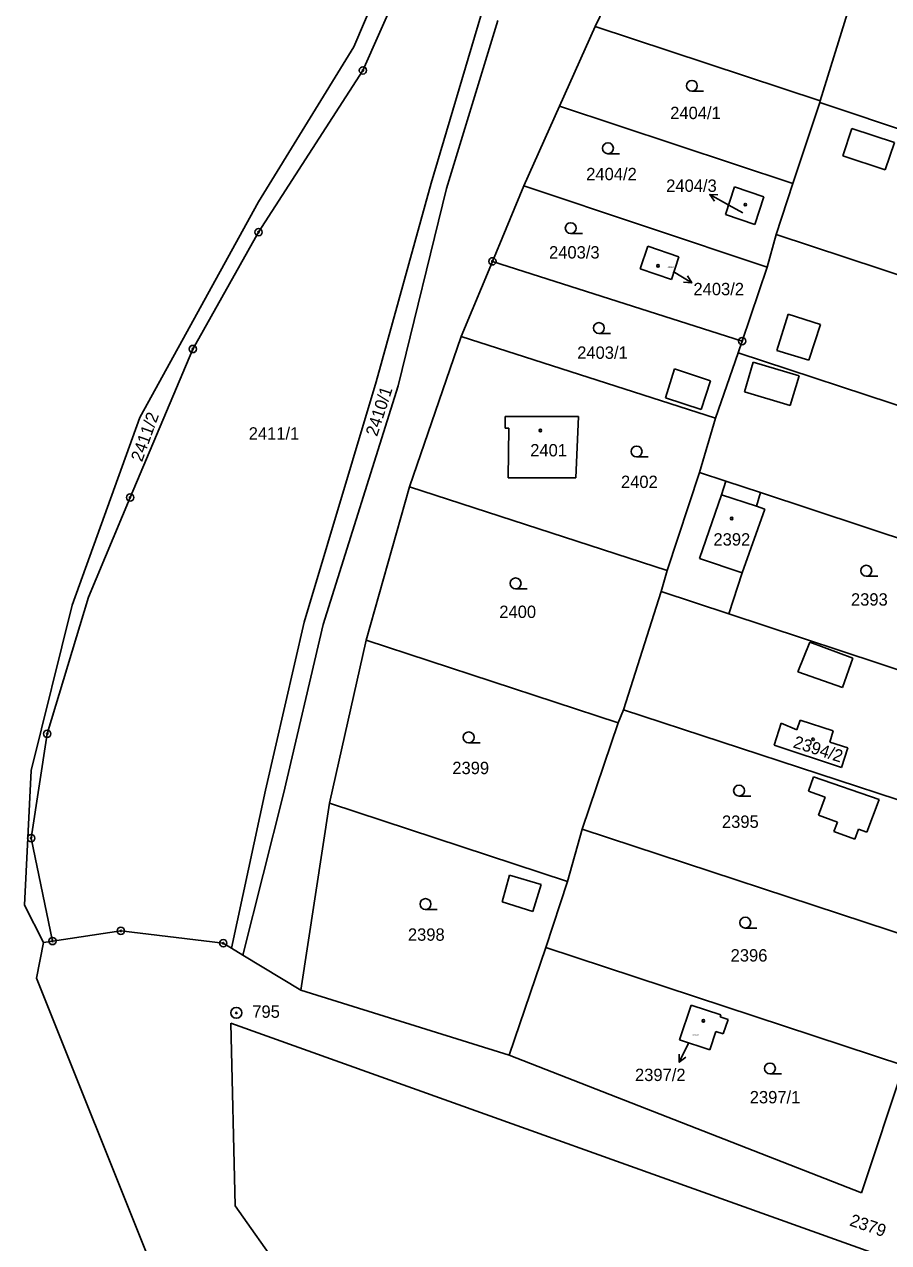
# Model space of a CAD drawing. Extents: x -755819 to -753140, y -1169796 to -1166000.
# Drawn here: x -755810.6 to -755691.8, y -1168090.8 to -1167923.2 of the extents above; entities that cross this region are included whole.
import ezdxf

# ---------------------------------------------------------------- set-up
doc = ezdxf.new("R2010")
doc.units = 0
for name, color, linetype in [('Vrstva 1', 7, 'Continuous'), ('Vrstva 13', 7, 'Continuous'), ('Vrstva 16', 7, 'Continuous'), ('Vrstva 17', 7, 'Continuous'), ('Vrstva 18', 7, 'Continuous'), ('Vrstva 19', 7, 'Continuous'), ('Vrstva 24', 7, 'Continuous'), ('Vrstva 25', 7, 'Continuous'), ('Vrstva 4', 7, 'Continuous')]:
    doc.layers.add(name, color=color, linetype=linetype)

msp = doc.modelspace()

# ---------------------------------------------------------------- linework, layer by layer
at = {"layer": 'Vrstva 1'}
for p, q in [((-755720.75, -1167899.88), (-755732.1, -1167923.46)), ((-755756.03, -1167911.33), (-755764.04, -1167929.5)), ((-755696.76, -1167919.47), (-755701.17, -1167933.67)), ((-755747.84, -1167921.98), (-755754.64, -1167945)), ((-755745.48, -1167922.65), (-755752.54, -1167945.75)), ((-755737, -1167934.43), (-755732.1, -1167923.46)), ((-755701.17, -1167933.67), (-755732.1, -1167923.46)), ((-755764.04, -1167929.5), (-755778.39, -1167951.75)), ((-755741.9, -1167945.4), (-755737, -1167934.43)), ((-755737, -1167934.43), (-755704.91, -1167945.07)), ((-755701.19, -1167933.93), (-755704.91, -1167945.07)), ((-755701.17, -1167933.67), (-755701.19, -1167933.93)), ((-755701.19, -1167933.93), (-755652.3, -1167950.26)), ((-755754.64, -1167945), (-755762.24, -1167972.33)), ((-755752.54, -1167945.75), (-755759.18, -1167972.91)), ((-755741.9, -1167945.4), (-755746.24, -1167955.77)), ((-755741.9, -1167945.4), (-755708.46, -1167956.59)), ((-755714.19, -1167949.33), (-755712.93, -1167945.54)), ((-755712.93, -1167945.54), (-755708.91, -1167946.9)), ((-755704.91, -1167945.07), (-755707.21, -1167952.09)), ((-755708.91, -1167946.9), (-755710.16, -1167950.69)), ((-755710.16, -1167950.69), (-755714.19, -1167949.33)), ((-755778.39, -1167951.75), (-755787.44, -1167967.83)), ((-755707.21, -1167952.09), (-755708.46, -1167956.59)), ((-755707.21, -1167952.09), (-755657.79, -1167968.38)), ((-755725.91, -1167956.81), (-755724.87, -1167953.69)), ((-755724.87, -1167953.69), (-755720.59, -1167955.16)), ((-755746.24, -1167955.77), (-755750.55, -1167966.09)), ((-755746.24, -1167955.77), (-755711.9, -1167966.74)), ((-755720.59, -1167955.16), (-755721.63, -1167958.26)), ((-755721.63, -1167958.26), (-755725.91, -1167956.81)), ((-755708.46, -1167956.59), (-755711.9, -1167966.74)), ((-755750.55, -1167966.09), (-755757.62, -1167986.77)), ((-755715.56, -1167977.33), (-755750.55, -1167966.09)), ((-755787.44, -1167967.83), (-755796.06, -1167988.25)), ((-755711.9, -1167966.74), (-755712.45, -1167968.37)), ((-755712.45, -1167968.37), (-755715.56, -1167977.33)), ((-755663.14, -1167984.57), (-755712.45, -1167968.37)), ((-755762.24, -1167972.33), (-755772.12, -1168005.4)), ((-755759.18, -1167972.91), (-755769.51, -1168005.72)), ((-755744.49, -1167977.11), (-755734.4, -1167977.12)), ((-755744.49, -1167978.72), (-755744.49, -1167977.11)), ((-755734.4, -1167977.12), (-755734.75, -1167985.57)), ((-755715.56, -1167977.33), (-755717.77, -1167984.82)), ((-755743.97, -1167978.72), (-755744.49, -1167978.72)), ((-755744.06, -1167985.57), (-755743.97, -1167978.72)), ((-755717.77, -1167984.82), (-755722.22, -1167998.28)), ((-755717.77, -1167984.82), (-755714.12, -1167986.02)), ((-755734.75, -1167985.57), (-755744.06, -1167985.57)), ((-755714.12, -1167986.02), (-755709.37, -1167987.59)), ((-755796.06, -1167988.25), (-755801.79, -1168001.98)), ((-755763.6, -1168007.88), (-755757.62, -1167986.77)), ((-755757.62, -1167986.77), (-755722.22, -1167998.28)), ((-755709.37, -1167987.59), (-755709.94, -1167989.46)), ((-755709.37, -1167987.59), (-755668.51, -1168001.06)), ((-755708.76, -1167989.86), (-755711.88, -1167998.64)), ((-755708.76, -1167989.86), (-755709.94, -1167989.46)), ((-755722.22, -1167998.28), (-755723.01, -1168001.21)), ((-755711.88, -1167998.64), (-755713.71, -1168004.28)), ((-755723.01, -1168001.21), (-755728.21, -1168017.45)), ((-755723.01, -1168001.21), (-755713.71, -1168004.28)), ((-755801.79, -1168001.98), (-755807.46, -1168020.76)), ((-755713.71, -1168004.28), (-755673.75, -1168017.46)), ((-755772.12, -1168005.4), (-755777.46, -1168028.53)), ((-755769.51, -1168005.72), (-755774.95, -1168029.04)), ((-755768.65, -1168030.3), (-755763.6, -1168007.88)), ((-755763.6, -1168007.88), (-755728.96, -1168019.24)), ((-755728.21, -1168017.45), (-755728.96, -1168019.24)), ((-755728.21, -1168017.45), (-755678.96, -1168033.6)), ((-755728.96, -1168019.24), (-755733.88, -1168033.87)), ((-755707.5, -1168022.33), (-755706.51, -1168019.29)), ((-755706.51, -1168019.29), (-755704.36, -1168020.21)), ((-755704.36, -1168020.21), (-755703.92, -1168018.88)), ((-755703.92, -1168018.88), (-755699.36, -1168020.37)), ((-755807.46, -1168020.76), (-755809.67, -1168035.11)), ((-755699.36, -1168020.37), (-755699.84, -1168021.91)), ((-755698.22, -1168025.42), (-755707.5, -1168022.33)), ((-755699.84, -1168021.91), (-755697.34, -1168022.71)), ((-755697.34, -1168022.71), (-755698.22, -1168025.42)), ((-755777.46, -1168028.53), (-755782.1, -1168050.27)), ((-755774.95, -1168029.04), (-755780.56, -1168051.2)), ((-755768.65, -1168030.3), (-755772.6, -1168056.02)), ((-755735.92, -1168041.06), (-755768.65, -1168030.3)), ((-755809.67, -1168035.11), (-755806.73, -1168049.27)), ((-755733.88, -1168033.87), (-755735.92, -1168041.06)), ((-755684.44, -1168050.18), (-755733.88, -1168033.87)), ((-755735.92, -1168041.06), (-755738.91, -1168050.18)), ((-755806.73, -1168049.27), (-755797.33, -1168047.87)), ((-755797.33, -1168047.87), (-755783.25, -1168049.57)), ((-755807.98, -1168049.46), (-755806.73, -1168049.27)), ((-755783.25, -1168049.57), (-755782.1, -1168050.27)), ((-755782.1, -1168050.27), (-755780.56, -1168051.2)), ((-755738.91, -1168050.18), (-755743.94, -1168064.97)), ((-755738.91, -1168050.18), (-755689.67, -1168066.37)), ((-755780.56, -1168051.2), (-755772.6, -1168056.02)), ((-755772.6, -1168056.02), (-755743.94, -1168064.97)), ((-755720.49, -1168062.88), (-755718.91, -1168058.08)), ((-755718.91, -1168058.08), (-755714.81, -1168059.4)), ((-755714.81, -1168059.4), (-755714.91, -1168059.7)), ((-755714.91, -1168059.7), (-755713.83, -1168060.06)), ((-755713.83, -1168060.06), (-755714.49, -1168062.05)), ((-755782.2, -1168060.56), (-755649.47, -1168108.08)), ((-755781.62, -1168085.7), (-755782.2, -1168060.56)), ((-755715.53, -1168061.71), (-755716.36, -1168064.24)), ((-755714.49, -1168062.05), (-755715.53, -1168061.71)), ((-755716.36, -1168064.24), (-755720.49, -1168062.88)), ((-755695.48, -1168083.9), (-755743.94, -1168064.97)), ((-755689.67, -1168066.37), (-755695.48, -1168083.9)), ((-755743.76, -1168139.16), (-755781.62, -1168085.7))]:
    msp.add_line(p, q, dxfattribs=at)
at = {"layer": 'Vrstva 13'}
for p, q in [((-755757.83, -1167908.71), (-755765.29, -1167926.28)), ((-755765.29, -1167926.28), (-755778.4, -1167947.6)), ((-755778.4, -1167947.6), (-755794.71, -1167977.24)), ((-755794.71, -1167977.24), (-755804.05, -1168003.08)), ((-755804.05, -1168003.08), (-755809.68, -1168025.82)), ((-755809.68, -1168025.82), (-755810.6, -1168044.33)), ((-755810.6, -1168044.33), (-755807.98, -1168049.46)), ((-755807.98, -1168049.46), (-755808.93, -1168054.38)), ((-755808.93, -1168054.38), (-755788.71, -1168104.9))]:
    msp.add_line(p, q, dxfattribs=at)
at = {"layer": 'Vrstva 16'}
for p, q in [((-755716.35, -1167946.58), (-755713.73, -1167948.03)), ((-755711.81, -1167949.09), (-755713.73, -1167948.03)), ((-755718.83, -1167958.73), (-755721.39, -1167957.16)), ((-755720.55, -1168065.94), (-755719.21, -1168063.25))]:
    msp.add_line(p, q, dxfattribs=at)
for points in [[(-755715.72, -1167947.5), (-755716.35, -1167946.58), (-755715.24, -1167946.62)], [(-755719.42, -1167957.78), (-755718.83, -1167958.73), (-755719.95, -1167958.63)], [(-755719.65, -1168065.26), (-755720.55, -1168065.94), (-755720.55, -1168064.82)]]:
    msp.add_lwpolyline(points, dxfattribs=at)
at = {"layer": 'Vrstva 24'}
for centre, radius in [((-755764.04, -1167929.5), 0.5), ((-755764.04, -1167929.5), 0.1), ((-755778.39, -1167951.75), 0.5), ((-755778.39, -1167951.75), 0.1), ((-755746.24, -1167955.77), 0.5), ((-755746.24, -1167955.77), 0.1), ((-755711.9, -1167966.74), 0.5), ((-755787.44, -1167967.83), 0.5), ((-755787.44, -1167967.83), 0.1), ((-755711.9, -1167966.74), 0.1), ((-755796.06, -1167988.25), 0.5), ((-755796.06, -1167988.25), 0.1), ((-755807.46, -1168020.76), 0.5), ((-755807.46, -1168020.76), 0.1), ((-755809.67, -1168035.11), 0.5), ((-755809.67, -1168035.11), 0.1), ((-755797.33, -1168047.87), 0.5), ((-755797.33, -1168047.87), 0.1), ((-755806.73, -1168049.27), 0.5), ((-755806.73, -1168049.27), 0.1), ((-755783.25, -1168049.57), 0.5), ((-755783.25, -1168049.57), 0.1), ((-755781.45, -1168059.15), 0.75), ((-755781.45, -1168059.15), 0.1)]:
    msp.add_circle(centre, radius, dxfattribs=at)
at = {"layer": 'Vrstva 25'}
for p, q in [((-755718.81, -1167932.37), (-755717.21, -1167932.37)), ((-755730.35, -1167940.96), (-755728.75, -1167940.96)), ((-755735.47, -1167951.95), (-755733.87, -1167951.95)), ((-755731.6, -1167965.7), (-755730, -1167965.7)), ((-755726.41, -1167982.68), (-755724.81, -1167982.68)), ((-755694.83, -1167999.08), (-755693.23, -1167999.08)), ((-755743.05, -1168000.83), (-755741.45, -1168000.83)), ((-755749.5, -1168022.01), (-755747.9, -1168022.01)), ((-755712.32, -1168029.33), (-755710.72, -1168029.33)), ((-755755.44, -1168044.94), (-755753.84, -1168044.94)), ((-755711.47, -1168047.49), (-755709.87, -1168047.49)), ((-755708.07, -1168067.55), (-755706.47, -1168067.55))]:
    msp.add_line(p, q, dxfattribs=at)
for centre, radius in [((-755718.81, -1167931.62), 0.75), ((-755730.35, -1167940.21), 0.75), ((-755711.46, -1167947.98), 0.175), ((-755735.47, -1167951.2), 0.75), ((-755723.47, -1167956.39), 0.175), ((-755731.6, -1167964.95), 0.75), ((-755739.64, -1167979.04), 0.175), ((-755726.41, -1167981.93), 0.75), ((-755713.33, -1167991.14), 0.175), ((-755694.83, -1167998.33), 0.75), ((-755743.05, -1168000.08), 0.75), ((-755749.5, -1168021.26), 0.75), ((-755702.14, -1168021.51), 0.175), ((-755712.32, -1168028.58), 0.75), ((-755755.44, -1168044.19), 0.75), ((-755711.47, -1168046.74), 0.75), ((-755717.23, -1168060.24), 0.175), ((-755708.07, -1168066.8), 0.75)]:
    msp.add_circle(centre, radius, dxfattribs=at)
at = {"layer": 'Vrstva 4'}
for p, q in [((-755698.03, -1167941.26), (-755696.8, -1167937.5)), ((-755696.8, -1167937.5), (-755690.94, -1167939.41)), ((-755690.94, -1167939.41), (-755692.23, -1167943.16)), ((-755692.23, -1167943.16), (-755698.03, -1167941.26)), ((-755707.13, -1167968.05), (-755705.57, -1167963.02)), ((-755705.57, -1167963.02), (-755701.14, -1167964.45)), ((-755701.14, -1167964.45), (-755702.74, -1167969.35)), ((-755702.74, -1167969.35), (-755707.13, -1167968.05)), ((-755711.59, -1167973.7), (-755710.37, -1167969.62)), ((-755710.37, -1167969.62), (-755704.07, -1167971.5)), ((-755722.45, -1167974.54), (-755721.21, -1167970.56)), ((-755721.21, -1167970.56), (-755716.23, -1167972.22)), ((-755704.07, -1167971.5), (-755705.29, -1167975.58)), ((-755716.23, -1167972.22), (-755717.51, -1167976.15)), ((-755717.51, -1167976.15), (-755722.45, -1167974.54)), ((-755705.29, -1167975.58), (-755711.59, -1167973.7)), ((-755714.75, -1167987.87), (-755714.12, -1167986.02)), ((-755717.74, -1167996.64), (-755714.75, -1167987.87)), ((-755709.94, -1167989.46), (-755714.75, -1167987.87)), ((-755711.88, -1167998.64), (-755717.74, -1167996.64)), ((-755704.24, -1168012.24), (-755702.61, -1168008.18)), ((-755702.61, -1168008.18), (-755696.68, -1168010.35)), ((-755696.68, -1168010.35), (-755698.11, -1168014.4)), ((-755698.11, -1168014.4), (-755704.24, -1168012.24)), ((-755702.78, -1168028.67), (-755702.08, -1168026.67)), ((-755702.08, -1168026.67), (-755693.05, -1168029.81)), ((-755700.48, -1168029.48), (-755702.78, -1168028.67)), ((-755701.41, -1168031.94), (-755700.48, -1168029.48)), ((-755693.05, -1168029.81), (-755694.73, -1168034.29)), ((-755698.8, -1168032.9), (-755701.41, -1168031.94)), ((-755699.27, -1168034.19), (-755698.8, -1168032.9)), ((-755696.39, -1168035.24), (-755699.27, -1168034.19)), ((-755695.89, -1168033.87), (-755696.39, -1168035.24)), ((-755694.73, -1168034.29), (-755695.89, -1168033.87)), ((-755744.9, -1168043.87), (-755743.87, -1168040.22)), ((-755743.87, -1168040.22), (-755739.52, -1168041.48)), ((-755739.52, -1168041.48), (-755740.69, -1168045.19)), ((-755740.69, -1168045.19), (-755744.9, -1168043.87))]:
    msp.add_line(p, q, dxfattribs=at)

# ---------------------------------------------------------------- texts
at = {"layer": 'Vrstva 16'}
for s, p in [('2404/3', (-755722.34, -1167946.21)), ('2403/2', (-755718.59, -1167960.43)), ('2397/2', (-755726.63, -1168068.53))]:
    msp.add_text(s, height=1.7, dxfattribs=at).set_placement(p)
at = {"layer": 'Vrstva 17'}
msp.add_text('795', height=1.7, dxfattribs=at).set_placement((-755779.26, -1168059.83))
at = {"layer": 'Vrstva 18'}
for s, p in [('2404/1', (-755721.79, -1167936.2)), ('2404/2', (-755733.34, -1167944.61)), ('2403/3', (-755738.45, -1167955.38)), ('2403/1', (-755734.58, -1167969.18)), ('2411/1', (-755779.75, -1167980.29)), ('2402', (-755728.56, -1167986.95)), ('2393', (-755696.93, -1168003.13)), ('2400', (-755745.29, -1168004.83)), ('2399', (-755751.75, -1168026.31)), ('2395', (-755714.67, -1168033.7)), ('2398', (-755757.86, -1168049.23)), ('2396', (-755713.48, -1168052.09)), ('2397/1', (-755710.85, -1168071.6))]:
    msp.add_text(s, height=1.7, dxfattribs=at).set_placement(p)
for s, rotation, p in [('2410/1', 72.0208, (-755762.1, -1167979.95)), ('2411/2', 70.1873, (-755794.42, -1167983.45)), ('2379', 341.0818, (-755697.24, -1168088.37))]:
    msp.add_text(s, height=1.7, rotation=rotation, dxfattribs=at).set_placement(p)
at = {"layer": 'Vrstva 19'}
for s, height, p in [('2404/3', 0.1, (-755712.06, -1167949.09)), ('2403/2', 0.2, (-755722.15, -1167956.67)), ('2401', 1.7, (-755741.04, -1167982.6)), ('2392', 1.7, (-755715.84, -1167994.87)), ('2397/2', 0.2, (-755718.71, -1168062.3))]:
    msp.add_text(s, height=height, dxfattribs=at).set_placement(p)
msp.add_text('2394/2', height=1.7, rotation=342.1704, dxfattribs=at).set_placement((-755705, -1168022.6))

doc.saveas('drawing.dxf')
